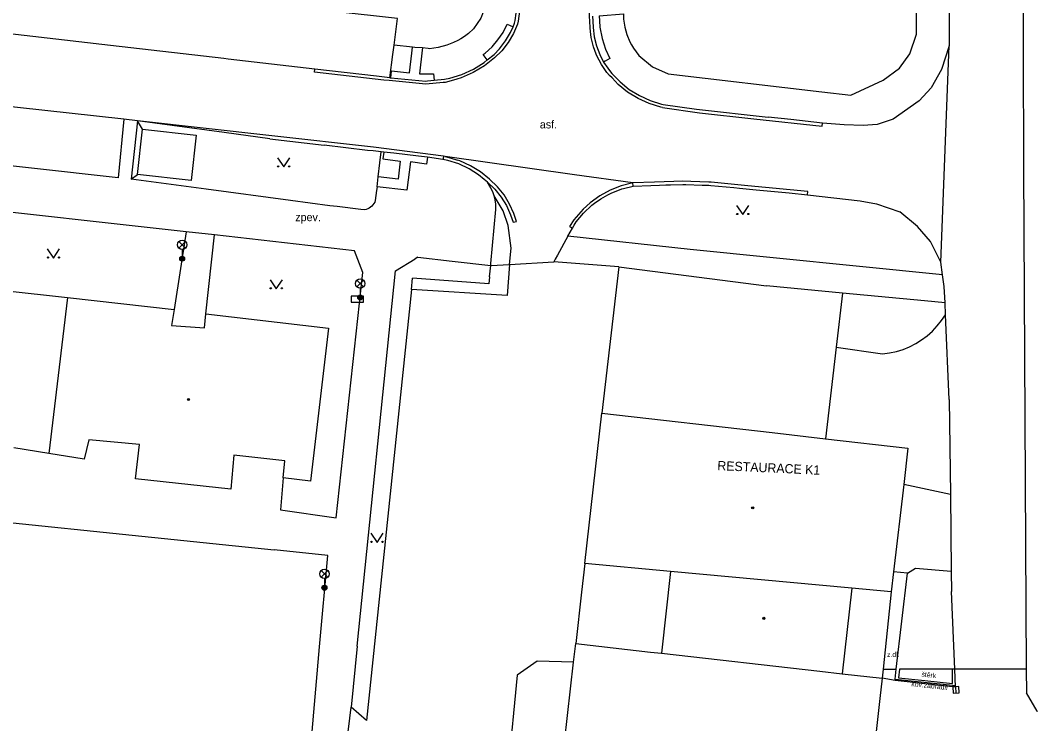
# Model space of a CAD drawing. Extents: x -595546 to -593986, y -1160845 to -1159202.
# Drawn here: x -594073.4 to -593990.8, y -1159806.9 to -1159749.8 of the extents above; entities that cross this region are included whole.
import ezdxf

# ---------------------------------------------------------------- set-up
doc = ezdxf.new("R2010")
doc.units = 0
for name, color, linetype in [('Level 24', 7, 'Continuous'), ('Level 27', 7, 'Continuous'), ('Level 33', 7, 'Continuous'), ('Level 36', 7, 'Continuous'), ('Level 39', 7, 'Continuous'), ('Specificka linie pasportu komunikaci', 7, 'Continuous'), ('TM - budovy zdene_ betonove - VP', 7, 'Continuous'), ('TM - chodniky - VP', 7, 'Continuous'), ('TM - komunikace - VP', 7, 'Continuous'), ('TM - letecke snimky - pomocna linie', 7, 'Continuous'), ('TM - pomocna konstrukcni linie', 7, 'Continuous'), ('TM - popis objektu', 7, 'Continuous'), ('TM - popis povrchu', 7, 'Continuous'), ('TM - poznamka', 7, 'Continuous'), ('TM - rozhrani ploch obecne - VP', 7, 'Continuous'), ('TM - zabradli - VP', 7, 'Continuous')]:
    doc.layers.add(name, color=color, linetype=linetype)

msp = doc.modelspace()

# ---------------------------------------------------------------- linework, layer by layer
at = {"layer": 'Level 24'}
msp.add_lwpolyline([(-594046.587, -1159772.678), (-594045.587, -1159772.678), (-594045.587, -1159772.178), (-594046.587, -1159772.178)], close=True, dxfattribs=at)
at = {"layer": 'Level 27'}
msp.add_line((-593997.458, -1159804.4), (-593997.482, -1159803.9), dxfattribs=at)
msp.add_lwpolyline([(-593997.209, -1159804.388), (-593997.232, -1159803.889), (-593997.731, -1159803.912), (-593997.708, -1159804.411)], close=True, dxfattribs=at)
at = {"layer": 'Level 33'}
for p, q in [((-594060.565, -1159768.28), (-594060.035, -1159767.75)), ((-594060.565, -1159767.75), (-594060.035, -1159768.28)), ((-594060.3, -1159768.39), (-594060.3, -1159769.14)), ((-594046.115, -1159771.43), (-594045.585, -1159770.9)), ((-594046.115, -1159770.9), (-594045.585, -1159771.43)), ((-594045.85, -1159771.54), (-594045.85, -1159772.29)), ((-594049.015, -1159795), (-594048.485, -1159794.47)), ((-594049.015, -1159794.47), (-594048.485, -1159795)), ((-594048.75, -1159795.11), (-594048.75, -1159795.86))]:
    msp.add_line(p, q, dxfattribs=at)
for centre, radius in [((-594060.3, -1159768.015), 0.375), ((-594060.3, -1159769.14), 0.2), ((-594060.3, -1159769.14), 0.145), ((-594060.3, -1159769.14), 0.0876), ((-594045.85, -1159771.165), 0.375), ((-594045.85, -1159772.29), 0.2), ((-594045.85, -1159772.29), 0.145), ((-594045.85, -1159772.29), 0.0876), ((-594048.75, -1159794.735), 0.375), ((-594048.75, -1159795.86), 0.2), ((-594048.75, -1159795.86), 0.145), ((-594048.75, -1159795.86), 0.0876)]:
    msp.add_circle(centre, radius, dxfattribs=at)
at = {"layer": 'Level 36'}
for points in [[(-594052.56, -1159760.95), (-594052.06, -1159761.7), (-594051.56, -1159760.95)], [(-594015.28, -1159764.82), (-594014.78, -1159765.57), (-594014.28, -1159764.82)], [(-594071.25, -1159768.35), (-594070.75, -1159769.1), (-594070.25, -1159768.35)], [(-594053.16, -1159770.85), (-594052.66, -1159771.6), (-594052.16, -1159770.85)], [(-594044.98, -1159791.44), (-594044.48, -1159792.19), (-594043.98, -1159791.44)]]:
    msp.add_lwpolyline(points, dxfattribs=at)
for centre in [(-594052.51, -1159761.65), (-594051.611, -1159761.65), (-594015.23, -1159765.52), (-594014.331, -1159765.52), (-594071.2, -1159769.05), (-594070.301, -1159769.05), (-594053.11, -1159771.55), (-594052.211, -1159771.55), (-594044.93, -1159792.14), (-594044.031, -1159792.14)]:
    msp.add_circle(centre, 0.05, dxfattribs=at)
at = {"layer": 'Level 39'}
for centre, radius in [((-594059.79, -1159780.58), 0.09), ((-594059.79, -1159780.58), 0.0398), ((-594013.98, -1159789.37), 0.09), ((-594013.98, -1159789.37), 0.0398), ((-594013.07, -1159798.35), 0.09), ((-594013.07, -1159798.35), 0.0398)]:
    msp.add_circle(centre, radius, dxfattribs=at)
at = {"layer": 'Specificka linie pasportu komunikaci'}
for points in [[(-594032.54, -1159720.35), (-594032.59, -1159732.17), (-594032.6, -1159733.58), (-594032.63, -1159737.22), (-594032.64, -1159738.18), (-594032.65, -1159739), (-594032.68, -1159745.11), (-594032.69, -1159746.05), (-594032.73, -1159747.96), (-594032.9, -1159749.06), (-594033.02, -1159749.86), (-594033.07, -1159750.1), (-594033.4, -1159750.87), (-594033.83, -1159751.6), (-594034.34, -1159752.26), (-594034.93, -1159752.85), (-594035.76, -1159753.5), (-594036.67, -1159754.04), (-594037.64, -1159754.47), (-594038, -1159754.58), (-594038.66, -1159754.77), (-594038.96, -1159754.83), (-594039.11, -1159754.84), (-594040.52, -1159754.97)], [(-594021.3, -1159756.87), (-594021.44, -1159756.84), (-594022.39, -1159756.55), (-594023.29, -1159756.14), (-594024.14, -1159755.62), (-594024.91, -1159754.99), (-594025.4, -1159754.47), (-594025.6, -1159754.27), (-594025.81, -1159754.03), (-594026.26, -1159753.38), (-594026.63, -1159752.68), (-594026.68, -1159752.55), (-594026.9, -1159751.95), (-594027.09, -1159751.18), (-594027.14, -1159750.7), (-594027.17, -1159750.39), (-594027.2, -1159749.87), (-594027.23, -1159749.47), (-594027.19, -1159745.7)], [(-594026.45, -1159749.42), (-594024.48, -1159749.26), (-594024.46, -1159749.71), (-594024.37, -1159750.34), (-594024.2, -1159750.95), (-594023.96, -1159751.54), (-594023.82, -1159751.78), (-594023.66, -1159752.05)], [(-594026.45, -1159749.42), (-594026.42, -1159749.84), (-594026.39, -1159750.35), (-594026.21, -1159751.26), (-594025.92, -1159752.14), (-594025.57, -1159752.88), (-594025.96, -1159753.12), (-594026.08, -1159753.19)], [(-594035.53, -1159753.01), (-594035.86, -1159752.58), (-594035.69, -1159752.45), (-594035.14, -1159751.95), (-594034.66, -1159751.39), (-594034.25, -1159750.77), (-594033.92, -1159750.11), (-594033.43, -1159750.31)], [(-594043.36, -1159754.45), (-594043.31, -1159753.9), (-594041.83, -1159754.05), (-594041.66, -1159752.46), (-594041.61, -1159751.97)], [(-594040.8, -1159752.04), (-594040.82, -1159752.228), (-594041.02, -1159754.13), (-594039.89, -1159754.15), (-594039.85, -1159754.66)], [(-593998.71, -1159769.44), (-593998.03, -1159751.86)], [(-594065.05, -1159757.82), (-594112.68, -1159752.6)], [(-594049.55, -1159754.01), (-594049.52, -1159753.76)], [(-594043.94, -1159754.64), (-594049.55, -1159754.01)], [(-594040.52, -1159754.97), (-594043.5, -1159754.69), (-594043.94, -1159754.64)], [(-593999.48, -1159755.28), (-594000.46, -1159756.34)], [(-594021.3, -1159756.87), (-594018.3, -1159757.3), (-594013.88, -1159757.78), (-594008.33, -1159758.38)], [(-594000.46, -1159756.34), (-594002.58, -1159757.81), (-594003.86, -1159758.24), (-594005, -1159758.33), (-594006.56, -1159758.27), (-594008.3, -1159758.13)], [(-594008.3, -1159758.13), (-594010.89, -1159757.85), (-594012.73, -1159757.65)], [(-594063.53, -1159758.62), (-594063.92, -1159757.94)], [(-594053.17, -1159759.41), (-594056.88, -1159758.9), (-594061.1, -1159758.33), (-594063.92, -1159757.94)], [(-594008.33, -1159758.38), (-594008.3, -1159758.13)], [(-594053.17, -1159759.41), (-594048.76, -1159759.93)], [(-594044.8, -1159760.4), (-594045.24, -1159760.35), (-594048.76, -1159759.93)], [(-594044.14, -1159760.47), (-594044.8, -1159760.4)], [(-594040.37, -1159760.91), (-594040.45, -1159761.47), (-594041.77, -1159761.29), (-594042.07, -1159763.57), (-594044.47, -1159763.32)], [(-594044.38, -1159762.51), (-594044.24, -1159761.37), (-594044.14, -1159760.47)], [(-594043.94, -1159760.49), (-594044, -1159761.05), (-594042.59, -1159761.23), (-594042.75, -1159762.68), (-594044.38, -1159762.51)], [(-594043.94, -1159760.49), (-594044.14, -1159760.47)], [(-594040.37, -1159760.91), (-594041.11, -1159760.81), (-594043.11, -1159760.59), (-594043.94, -1159760.49)], [(-594039.13, -1159761.08), (-594040.37, -1159760.91)], [(-594039.08, -1159760.82), (-594039.09, -1159760.89), (-594039.13, -1159761.08)], [(-594035.77, -1159762.71), (-594036.23, -1159762.33), (-594037.01, -1159761.84), (-594037.85, -1159761.45), (-594038.72, -1159761.17), (-594039.13, -1159761.08)], [(-594038.96, -1159760.84), (-594038.46, -1159760.98), (-594037.94, -1159761.15)], [(-594028.45, -1159762.33), (-594038.96, -1159760.84)], [(-594035.52, -1159762.92), (-594034.92, -1159763.49), (-594034.4, -1159764.14), (-594033.97, -1159764.84), (-594033.63, -1159765.59), (-594033.43, -1159766.19), (-594033.16, -1159766.12), (-594033.36, -1159765.49), (-594033.72, -1159764.71), (-594034.17, -1159763.97), (-594034.71, -1159763.3), (-594035.34, -1159762.7), (-594036.08, -1159762.1), (-594036.89, -1159761.6), (-594037.75, -1159761.21), (-594037.94, -1159761.149)], [(-594064.45, -1159762.7), (-594063.94, -1159762.3)], [(-594058.36, -1159763.51), (-594064.45, -1159762.7)], [(-594044.47, -1159763.32), (-594044.38, -1159762.51)], [(-594035.52, -1159762.92), (-594035.77, -1159762.71)], [(-594023.72, -1159763), (-594028.45, -1159762.33)], [(-594014.36, -1159763.23), (-594017.35, -1159762.94), (-594017.55, -1159762.93), (-594018.99, -1159762.88), (-594019.66, -1159762.86), (-594020.39, -1159762.89), (-594021.96, -1159762.94), (-594023.72, -1159763)], [(-594045.49, -1159765.17), (-594045.8, -1159765.14), (-594047.72, -1159764.92), (-594048.32, -1159764.85), (-594051.51, -1159764.43), (-594058.36, -1159763.51)], [(-594044.47, -1159763.32), (-594044.51, -1159763.62), (-594044.62, -1159764.43), (-594044.67, -1159764.55), (-594044.73, -1159764.67), (-594044.81, -1159764.77), (-594044.89, -1159764.88), (-594045, -1159764.97), (-594045.12, -1159765.04), (-594045.23, -1159765.1), (-594045.36, -1159765.14), (-594045.49, -1159765.17)], [(-594034.98, -1159764.03), (-594035.05, -1159763.8), (-594035.24, -1159763.38), (-594035.52, -1159762.92)], [(-594023.72, -1159763), (-594024.65, -1159763.23), (-594025.55, -1159763.58), (-594026.39, -1159764.04), (-594027.17, -1159764.6), (-594027.75, -1159765.13)], [(-594025.75, -1159763.96), (-594025.46, -1159763.82), (-594024.59, -1159763.48), (-594024.47, -1159763.45), (-594023.69, -1159763.25)], [(-594023.69, -1159763.25), (-594023.72, -1159763)], [(-594023.69, -1159763.25), (-594022.25, -1159763.2), (-594021.54, -1159763.18), (-594021.02, -1159763.16), (-594020.65, -1159763.14), (-594019.66, -1159763.11), (-594019.4, -1159763.12), (-594018.08, -1159763.17), (-594017.54, -1159763.18), (-594017.37, -1159763.19), (-594015.51, -1159763.37), (-594015.06, -1159763.41), (-594013.7, -1159763.55)], [(-594009.5, -1159763.7), (-594014.36, -1159763.23)], [(-594013.7, -1159763.55), (-594011.02, -1159763.8), (-594009.52, -1159763.95)], [(-594009.52, -1159763.95), (-594009.5, -1159763.7)], [(-594035.23, -1159769.54), (-594034.82, -1159765.15), (-594034.84, -1159764.69), (-594034.92, -1159764.24), (-594034.98, -1159764.03)], [(-594028.62, -1159766.67), (-594028.47, -1159766.42), (-594028.3, -1159766.16), (-594027.71, -1159765.45), (-594027.03, -1159764.81), (-594026.81, -1159764.65), (-594026.3, -1159764.28)], [(-594009.52, -1159763.95), (-594005.26, -1159764.45), (-594003.93, -1159764.68), (-594002.02, -1159765.34)], [(-594027.75, -1159765.13), (-594028.49, -1159766), (-594028.84, -1159766.53), (-594028.69, -1159766.62), (-594028.62, -1159766.67)], [(-594057.67, -1159767.21), (-594059.98, -1159766.96)], [(-594028.99, -1159767.33), (-594028.81, -1159766.98)], [(-594028.81, -1159766.98), (-594028.62, -1159766.67)], [(-594028.99, -1159767.33), (-594029.84, -1159768.87), (-594030.01, -1159769.19), (-594030.13, -1159769.41)], [(-593998.56, -1159770.46), (-594019.06, -1159768.39), (-594028.99, -1159767.33)], [(-594041.17, -1159769.03), (-594041.38, -1159769.17)], [(-594041.17, -1159769.03), (-594038.39, -1159769.35)], [(-594038.39, -1159769.35), (-594035.25, -1159769.71)], [(-594035.34, -1159770.61), (-594035.25, -1159769.71)], [(-594035.25, -1159769.71), (-594035.23, -1159769.54)], [(-594035.25, -1159769.71), (-594033.72, -1159769.63)], [(-594041.69, -1159771.65), (-594041.59, -1159770.73)], [(-594035.34, -1159770.61), (-594035.39, -1159771.18), (-594041.59, -1159770.73)], [(-593997.75, -1159802.48), (-594002.07, -1159802.48), (-594002.14, -1159803.17), (-594000, -1159803.4), (-593997.75, -1159803.64), (-593997.75, -1159802.48)], [(-593997.56, -1159802.48), (-593997.75, -1159802.48)], [(-593991.77, -1159802.48), (-593997.56, -1159802.48)]]:
    msp.add_lwpolyline(points, dxfattribs=at)
at = {"layer": 'TM - budovy zdene_ betonove - VP'}
for points in [[(-594080.17, -1159771.13), (-594069.6, -1159772.31)], [(-594069.6, -1159772.31), (-594071.14, -1159784.95)], [(-594069.6, -1159772.31), (-594060.94, -1159773.27)], [(-594060.94, -1159773.27), (-594061.16, -1159774.58)], [(-594058.5, -1159774.75), (-594058.38, -1159773.62)], [(-594058.38, -1159773.62), (-594048.42, -1159774.79)], [(-594061.16, -1159774.58), (-594058.5, -1159774.75)], [(-594048.42, -1159774.79), (-594049.87, -1159787.2)], [(-594027.61, -1159793.9), (-594026.23, -1159781.7)], [(-594026.23, -1159781.7), (-594012.41, -1159783.27)], [(-594012.41, -1159783.27), (-594008.06, -1159783.77)], [(-594067.88, -1159783.85), (-594068.25, -1159785.41)], [(-594063.77, -1159784.24), (-594067.88, -1159783.85)], [(-594064.08, -1159787.01), (-594063.77, -1159784.24)], [(-594008.06, -1159783.77), (-594001.37, -1159784.53)], [(-594071.14, -1159784.95), (-594073.96, -1159784.51)], [(-594068.25, -1159785.41), (-594071.14, -1159784.95)], [(-594056.11, -1159785.09), (-594056.36, -1159787.87)], [(-594051.96, -1159785.56), (-594056.11, -1159785.09)], [(-594001.37, -1159784.53), (-594001.71, -1159787.48)], [(-594052.09, -1159786.95), (-594051.96, -1159785.56)], [(-594056.36, -1159787.87), (-594064.08, -1159787.01)], [(-594049.87, -1159787.2), (-594052.09, -1159786.95)], [(-594001.71, -1159787.48), (-594002.54, -1159794.56)], [(-594020.66, -1159794.53), (-594027.61, -1159793.9)], [(-594020.66, -1159794.53), (-594021.38, -1159801.18)], [(-594005.94, -1159795.89), (-594020.66, -1159794.53)], [(-594002.54, -1159794.56), (-594002.73, -1159796.18)], [(-594005.94, -1159795.89), (-594006.71, -1159802.84)], [(-594002.73, -1159796.18), (-594005.94, -1159795.89)], [(-594002.73, -1159796.18), (-594003.39, -1159802.48)], [(-594028.52, -1159801.91), (-594028.35, -1159800.39)], [(-594028.35, -1159800.39), (-594022.27, -1159801.08)], [(-594022.27, -1159801.08), (-594021.38, -1159801.18)], [(-594021.38, -1159801.18), (-594008.53, -1159802.63)], [(-594029.74, -1159812.73), (-594028.52, -1159801.91)], [(-594003.39, -1159802.48), (-594003.46, -1159803.2)], [(-594008.53, -1159802.63), (-594006.71, -1159802.84)], [(-594006.71, -1159802.84), (-594003.46, -1159803.2)], [(-594003.46, -1159803.2), (-594003.65, -1159804.84), (-594004.25, -1159810.18)]]:
    msp.add_lwpolyline(points, dxfattribs=at)
at = {"layer": 'TM - chodniky - VP'}
for points in [[(-594000.68, -1159750.93), (-594000.64, -1159743.51)], [(-594001.21, -1159752.52), (-594000.68, -1159750.93)], [(-594023.66, -1159752.05), (-594023.23, -1159752.64)], [(-594023.23, -1159752.64), (-594022.12, -1159753.56)], [(-594002.06, -1159753.67), (-594001.21, -1159752.52)], [(-594022.12, -1159753.56), (-594020.85, -1159754.13)], [(-594003.39, -1159754.66), (-594002.06, -1159753.67)], [(-594020.85, -1159754.13), (-594008.37, -1159755.59)], [(-594006.01, -1159755.87), (-594003.39, -1159754.66)], [(-594008.37, -1159755.59), (-594006.01, -1159755.87)], [(-594063.92, -1159757.94), (-594064.45, -1159762.7)], [(-594059.98, -1159766.96), (-594079.46, -1159764.8)], [(-594059.98, -1159766.96), (-594060.94, -1159773.27)], [(-594058.38, -1159773.62), (-594057.67, -1159767.21)], [(-594046.32, -1159768.52), (-594057.67, -1159767.21)], [(-594045.64, -1159770.28), (-594046.32, -1159768.52)], [(-594042.99, -1159770.12), (-594041.38, -1159769.17)], [(-594047.79, -1159790.18), (-594045.64, -1159770.28)], [(-594046.1, -1159800.61), (-594042.99, -1159770.12)], [(-594033.72, -1159769.63), (-594033.92, -1159772.13), (-594041.69, -1159771.65)], [(-594024.84, -1159769.81), (-594026.23, -1159781.7)], [(-594024.84, -1159769.81), (-594012.86, -1159771.36)], [(-594041.69, -1159771.65), (-594045.34, -1159806.64), (-594046.57, -1159805.55)], [(-594006.69, -1159771.95), (-594012.86, -1159771.36)], [(-593998.36, -1159772.72), (-594000.03, -1159772.58), (-594006.69, -1159771.95)], [(-594052.09, -1159786.95), (-594052.33, -1159789.54)], [(-594086.4, -1159789.31), (-594052.82, -1159792.79)], [(-594052.33, -1159789.54), (-594047.79, -1159790.18)], [(-594048.47, -1159793.25), (-594052.82, -1159792.79)], [(-594049.16, -1159800.65), (-594048.47, -1159793.25)], [(-594002.32, -1159802.48), (-594001.41, -1159794.69)], [(-594050.14, -1159812.21), (-594049.16, -1159800.65)], [(-594046.1, -1159800.61), (-594046.57, -1159805.55)], [(-594028.52, -1159801.91), (-594031.49, -1159801.82), (-594033.1, -1159802.95), (-594033.82, -1159810.54), (-594032.41, -1159812.06), (-594029.74, -1159812.73)], [(-594002.42, -1159803.39), (-594002.4, -1159803.27), (-594002.32, -1159802.48)]]:
    msp.add_lwpolyline(points, dxfattribs=at)
at = {"layer": 'TM - komunikace - VP'}
for points in [[(-593992.06, -1159732.7), (-593992, -1159761.8)], [(-593998, -1159743.53), (-593998.03, -1159751.86)], [(-594043.1, -1159751.81), (-594042.83, -1159749.64), (-594047.96, -1159749.07)], [(-594043.2, -1159752.57), (-594043.1, -1159751.81)], [(-593998.03, -1159751.86), (-593998.64, -1159753.79)], [(-594043.44, -1159754.45), (-594043.2, -1159752.57)], [(-593998.64, -1159753.79), (-593999.48, -1159755.28)], [(-594065.51, -1159762.58), (-594113.32, -1159757.26)], [(-594065.05, -1159757.82), (-594065.51, -1159762.58)], [(-594063.92, -1159757.94), (-594065.05, -1159757.82)], [(-594053.01, -1159759.17), (-594063.92, -1159757.94)], [(-594044.77, -1159760.09), (-594053.01, -1159759.17)], [(-594039.08, -1159760.82), (-594044.77, -1159760.09)], [(-594038.96, -1159760.84), (-594039.08, -1159760.82)], [(-593992, -1159761.8), (-593991.77, -1159802.48)], [(-594035.77, -1159762.71), (-594035.8, -1159762.66)], [(-594034.25, -1159765.26), (-594034.98, -1159764.03)], [(-594026.3, -1159764.28), (-594025.75, -1159763.96)], [(-594033.84, -1159766.44), (-594034.25, -1159765.26)], [(-594000.6, -1159766.53), (-594002.02, -1159765.34)], [(-594033.6, -1159768.3), (-594033.84, -1159766.44)], [(-593999.54, -1159767.74), (-594000.6, -1159766.53)], [(-593998.71, -1159769.44), (-593999.54, -1159767.74)], [(-594033.72, -1159769.63), (-594033.6, -1159768.3)], [(-594033.72, -1159769.63), (-594030.13, -1159769.41)], [(-593998.56, -1159770.46), (-593998.71, -1159769.44)], [(-593998.42, -1159771.39), (-593998.56, -1159770.46)], [(-593998.36, -1159772.72), (-593998.42, -1159771.39)], [(-593998.32, -1159773.7), (-593998.36, -1159772.72)], [(-593998.02, -1159780.57), (-593998.32, -1159773.7)], [(-593998.02, -1159780.57), (-593997.93, -1159788.29)], [(-593997.93, -1159788.29), (-593997.86, -1159794.52)], [(-593997.86, -1159794.52), (-593997.84, -1159796.17)], [(-593997.56, -1159802.48), (-593997.84, -1159796.17)], [(-593997.5, -1159803.92), (-593997.56, -1159802.48)], [(-593991.77, -1159802.48), (-593991.76, -1159804.39)], [(-594002.42, -1159803.39), (-594003.46, -1159803.2)], [(-593997.5, -1159803.92), (-594002.42, -1159803.39)], [(-593990.88, -1159805.89), (-593991.76, -1159804.39)], [(-593990.841, -1159805.917), (-593990.88, -1159805.89)]]:
    msp.add_lwpolyline(points, dxfattribs=at)
at = {"layer": 'TM - letecke snimky - pomocna linie'}
for points in [[(-594049.52, -1159753.76), (-594056.57, -1159752.94), (-594056.92, -1159752.9), (-594066.12, -1159751.84), (-594086.48, -1159749.49), (-594104.7, -1159747.34)], [(-594035.7, -1159748.61), (-594035.85, -1159749.12), (-594036.06, -1159749.61), (-594036.34, -1159750.06), (-594036.66, -1159750.48), (-594037.04, -1159750.85), (-594037.28, -1159751.03), (-594037.47, -1159751.17), (-594037.67, -1159751.29), (-594037.92, -1159751.44), (-594038.27, -1159751.59), (-594038.82, -1159751.81), (-594039.51, -1159752), (-594040.22, -1159752.1), (-594040.32, -1159752.09), (-594040.8, -1159752.04)], [(-594033.43, -1159750.31), (-594033.31, -1159750.03), (-594033.26, -1159749.8), (-594033.17, -1159749.2)], [(-594026.98, -1159749.46), (-594026.95, -1159749.86), (-594026.92, -1159750.38), (-594026.84, -1159751.13), (-594026.67, -1159751.87), (-594026.4, -1159752.58), (-594026.08, -1159753.19)], [(-594035.53, -1159753.01), (-594034.98, -1159752.56), (-594034.54, -1159752.11), (-594034.04, -1159751.47), (-594033.63, -1159750.77), (-594033.43, -1159750.31)], [(-594041.61, -1159751.97), (-594043.1, -1159751.81)], [(-594040.8, -1159752.04), (-594041.4, -1159751.99), (-594041.61, -1159751.97)], [(-594043.44, -1159754.45), (-594044.53, -1159754.32), (-594049.52, -1159753.76)], [(-594039.85, -1159754.66), (-594039, -1159754.58), (-594038.57, -1159754.49), (-594037.59, -1159754.18), (-594036.65, -1159753.75), (-594035.78, -1159753.21), (-594035.53, -1159753.01)], [(-594026.08, -1159753.19), (-594025.75, -1159753.67), (-594025.61, -1159753.87), (-594025.41, -1159754.11), (-594024.74, -1159754.8), (-594024, -1159755.41), (-594023.18, -1159755.91), (-594022.3, -1159756.31), (-594021.38, -1159756.6), (-594021.24, -1159756.63)], [(-594043.44, -1159754.45), (-594043.36, -1159754.45)], [(-594043.36, -1159754.45), (-594040.51, -1159754.72)], [(-594040.51, -1159754.72), (-594040.39, -1159754.71), (-594039.85, -1159754.66)], [(-594021.24, -1159756.63), (-594019.9, -1159756.82), (-594018.53, -1159757.01), (-594012.73, -1159757.65)], [(-594006.69, -1159771.95), (-594007.2, -1159776.34)], [(-594003.43, -1159776.87), (-594002.87, -1159776.8), (-594002.31, -1159776.67), (-594001.77, -1159776.51), (-594001.25, -1159776.29), (-594000.74, -1159776.04), (-594000.26, -1159775.74), (-593999.81, -1159775.4), (-593999.38, -1159775.02), (-593998.99, -1159774.61), (-593998.64, -1159774.17), (-593998.32, -1159773.7)], [(-594007.2, -1159776.34), (-594008.06, -1159783.77)], [(-594007.2, -1159776.34), (-594003.43, -1159776.87)], [(-593997.93, -1159788.29), (-594001.71, -1159787.48)], [(-594001.41, -1159794.69), (-594000.76, -1159794.28), (-593997.86, -1159794.52)], [(-594001.41, -1159794.69), (-594002.54, -1159794.56)]]:
    msp.add_lwpolyline(points, dxfattribs=at)
at = {"layer": 'TM - pomocna konstrukcni linie'}
msp.add_lwpolyline([(-594003.39, -1159802.48), (-594002.32, -1159802.48)], dxfattribs=at)
at = {"layer": 'TM - rozhrani ploch obecne - VP'}
for points in [[(-594063.94, -1159762.3), (-594063.53, -1159758.62)], [(-594063.53, -1159758.62), (-594059.17, -1159759.11)], [(-594059.17, -1159759.11), (-594059.58, -1159762.79)], [(-594059.58, -1159762.79), (-594063.94, -1159762.3)], [(-594024.84, -1159769.81), (-594030.13, -1159769.41)], [(-594027.61, -1159793.9), (-594027.87, -1159796.22), (-594028.35, -1159800.39)], [(-594047.43, -1159812.47), (-594046.57, -1159805.55)]]:
    msp.add_lwpolyline(points, dxfattribs=at)
at = {"layer": 'TM - zabradli - VP'}
msp.add_lwpolyline([(-594002.4, -1159803.27), (-593997.49, -1159803.8)], dxfattribs=at)

# ---------------------------------------------------------------- texts
at = {"layer": 'TM - popis objektu'}
msp.add_text('RESTAURACE K1', height=0.75, rotation=357.4, dxfattribs=at).set_placement((-594016.86, -1159786.31))
at = {"layer": 'TM - popis povrchu'}
for s, height, p in [('asf.', 0.65, (-594031.26, -1159758.57)), ('zpev.', 0.65, (-594051.12, -1159766.1)), ('z.dl.', 0.4, (-594003.07, -1159801.48))]:
    msp.add_text(s, height=height, dxfattribs=at).set_placement(p)
msp.add_text('štěrk', height=0.4, rotation=353.92191, dxfattribs=at).set_placement((-594000.29, -1159803.07))
at = {"layer": 'TM - poznamka'}
msp.add_text('kov.zábradlí', height=0.4, rotation=353.92191, dxfattribs=at).set_placement((-594001.11, -1159803.85))

doc.saveas('drawing.dxf')
